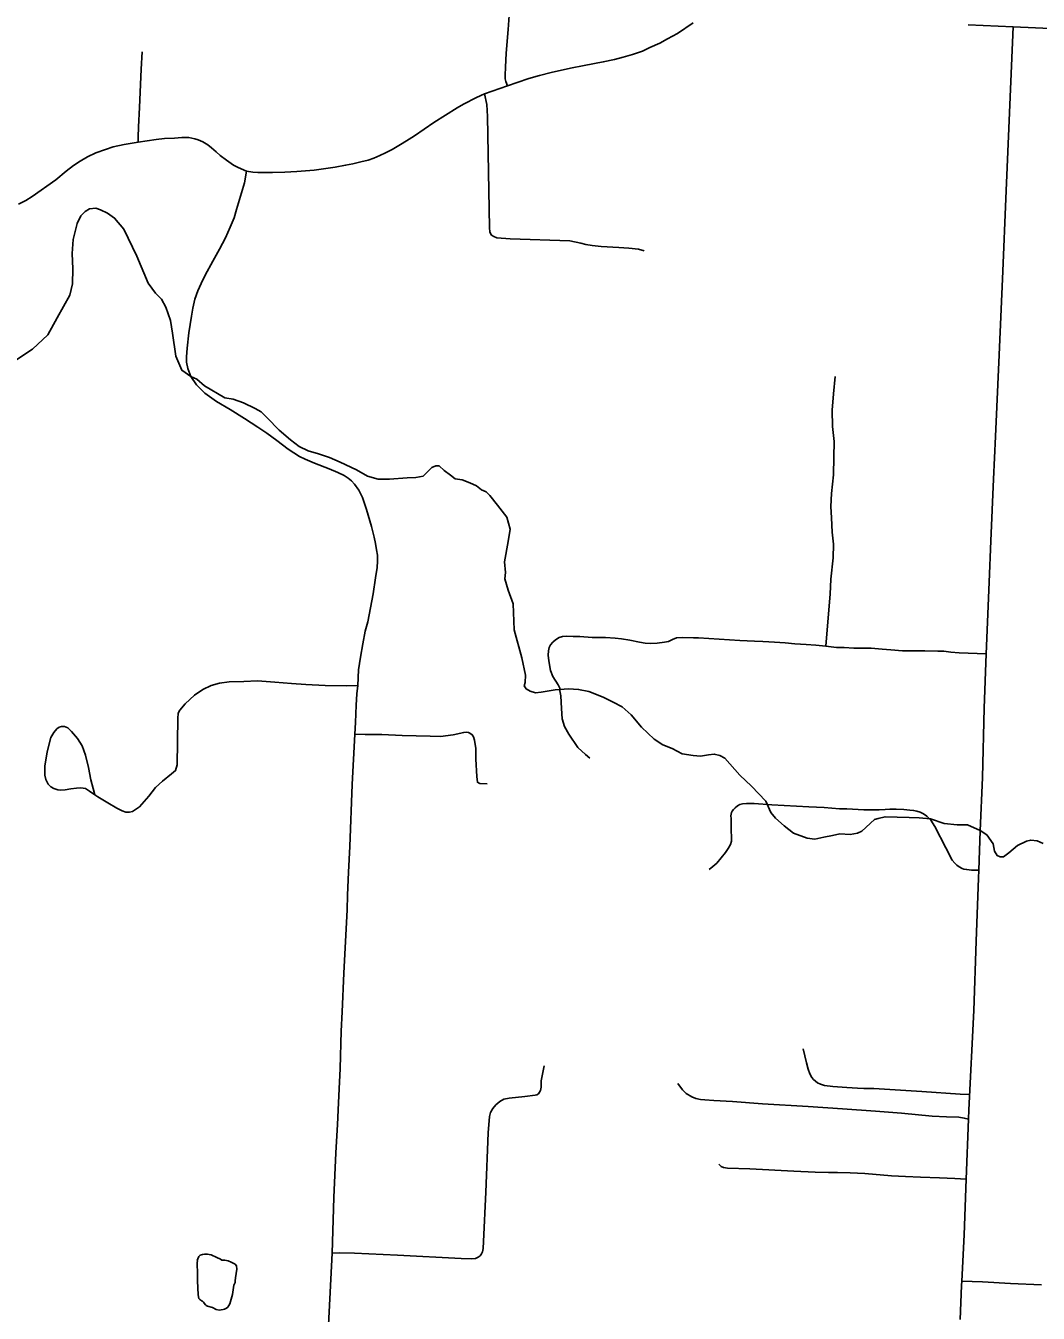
# Model space of a CAD drawing. Extents: x 653372 to 905732, y 627442 to 787275.
# Drawn here: x 680094 to 684356, y 745249 to 750666 of the extents above; entities that cross this region are included whole.
import ezdxf

# ---------------------------------------------------------------- set-up
doc = ezdxf.new("R2010")
doc.units = 0
for name, color, linetype in [('33', 7, 'Continuous'), ('34', 7, 'Continuous'), ('35', 7, 'Continuous')]:
    doc.layers.add(name, color=color, linetype=linetype)

msp = doc.modelspace()

# ---------------------------------------------------------------- linework, layer by layer
at = {"layer": '33'}
for points in [[(682121.7, 750413.2), (682114.4, 750430.9), (682111.8, 750441.8), (682111.6, 750458.4), (682113.3, 750491.5), (682116.5, 750549.9), (682124.6, 750649.9), (682137.9, 750828.4), (682149, 750935.9), (682150.2, 750942.9), (682155.1, 750955.7), (682159, 750961), (682168, 750967.8), (682187.2, 750979), (682205.8, 750984.7), (682227.8, 750992.4), (682253, 750997.1)], [(682903.5, 750677.9), (682837.3, 750632.6), (682796.1, 750610.5), (682763.4, 750591.9), (682721.8, 750573.6), (682689.9, 750559.3), (682647.5, 750544.8), (682609, 750533.1), (682572, 750523.3), (682525, 750513.7), (682444.9, 750498.9), (682387.1, 750487.3), (682306.5, 750469.7), (682257, 750456.4), (682212.2, 750443.4), (682162.6, 750427.3), (682121.7, 750413.2), (682025.8, 750378.9)], [(684438, 750653.3), (684250.7, 750661.7), (684061.1, 750669.8)], [(684250.7, 750661.7), (684220.3, 749939), (684206.6, 749632.9), (684191.5, 749280.8), (684176, 748938.1), (684168.3, 748757.9), (684156.7, 748498.1), (684149.3, 748324.1), (684137.2, 748022.8), (684128.9, 747794.5), (684121, 747503.5)], [(680567.9, 750176.6), (680566.8, 750196.9), (680568.4, 750239.8), (680572.4, 750321.8), (680580.5, 750483.4), (680583.8, 750556.3)], [(682025.8, 750378.9), (681991.1, 750364.2), (681936.9, 750336.3), (681909.7, 750320.4), (681812.5, 750258.9), (681730.7, 750203.2), (681696.7, 750181.3), (681671, 750166.3), (681636.2, 750145), (681609.1, 750131), (681584.4, 750119.4), (681558.8, 750108.7), (681535.2, 750100.8), (681504.5, 750092.7), (681470.8, 750084.6), (681440.6, 750078.8), (681397.2, 750071.1), (681307.7, 750058.5), (681235, 750052.1), (681185.4, 750049.3), (681132.9, 750048.5), (681097.6, 750047.7), (681071.6, 750048.5), (681049.8, 750050.1), (681022.8, 750053.4), (680988.3, 750070), (680968.1, 750079.7), (680939.6, 750099.6), (680913.1, 750120.5), (680895.9, 750135.8), (680875.9, 750152.1), (680860.5, 750165), (680839.9, 750177.1), (680819.9, 750185.8), (680805.7, 750190.5), (680792.9, 750193.2), (680781.1, 750195), (680764.4, 750195.5), (680750.6, 750195), (680720, 750193.5), (680678.4, 750191), (680643, 750186.8), (680567.9, 750176.6), (680508.2, 750165.6), (680462.1, 750156), (680429.8, 750145.6), (680389.3, 750130.6), (680353.5, 750114), (680323.5, 750096.3), (680295.7, 750077.1), (680264.5, 750054.2), (680220.5, 750017.3), (680121.6, 749947.8), (680095.1, 749930.9), (680064.1, 749915.2)], [(682025.8, 750378.9), (682034.8, 750334.6), (682037.3, 750284.5), (682046.3, 749817), (682047.3, 749798), (682054.3, 749784.7), (682064.1, 749778.4), (682077, 749774), (682132.9, 749769.4), (682384.6, 749760.8), (682430.4, 749750.9), (682452.2, 749745.8), (682479.1, 749741), (682515.9, 749736.9), (682591.2, 749732.1), (682632.6, 749730.3), (682673, 749726.1), (682697.8, 749718.4)], [(681246.2, 748853.6), (681198.2, 748884.4), (681151.5, 748920.6), (681109.5, 748951.9), (681070.6, 748977.3), (681015, 749013.8), (680954.6, 749050.5), (680896.5, 749084.6), (680847.4, 749120.1), (680812.8, 749154.4), (680788.8, 749190.7), (680776, 749224.3), (680770.3, 749250.4), (680771, 749272.3), (680773.7, 749308.6), (680780.5, 749373.2), (680792.3, 749444.4), (680797.4, 749477.4), (680806.6, 749516), (680819, 749550.5), (680832.9, 749581.7), (680850.1, 749616), (680881.8, 749675), (680910.1, 749725.2), (680935, 749773), (680955, 749818.6), (680971.5, 749857.8), (680980.7, 749893.1), (681014.8, 750004.2), (681022.8, 750053.4)], [(681368.4, 745199.7), (681383.8, 745501.6), (681391.5, 745735.8), (681399.8, 745924.2), (681406, 746042.3), (681410.8, 746133.4), (681413.7, 746192.6), (681417.2, 746278.9), (681421.9, 746435.1), (681426.1, 746516.7), (681433.2, 746679.9), (681446.6, 746946.6), (681449.1, 747007.3), (681453.4, 747105), (681457.9, 747212.2), (681468.5, 747473.2), (681478.8, 747684.9), (681481.8, 747734.2), (681485, 747807.2), (681488.1, 747854.8), (681491.5, 747889.3), (681495.3, 747955.3), (681503, 748009), (681513.1, 748064.8), (681523.4, 748118.5), (681534.7, 748158.4), (681556.3, 748275.9), (681567, 748343), (681573.7, 748385.8), (681575.2, 748412.6), (681575.2, 748438.1), (681571.2, 748461), (681566.7, 748488), (681560.7, 748513.7), (681549.4, 748559), (681528.7, 748630.1), (681511.4, 748681.3), (681496.2, 748711.2), (681478.6, 748737.2), (681465.9, 748751.1), (681450.8, 748762.9), (681434.3, 748772.8), (681407.9, 748785.7), (681370.8, 748801.6), (681309.1, 748824.9), (681270.1, 748842.9), (681246.2, 748853.6)], [(684121, 747503.5), (684111.8, 747278.4), (684105.8, 747112.7), (684105.1, 747079.8), (684094.5, 746814.7), (684084.3, 746522.5), (684064.2, 746105), (684062.4, 746065.8), (684052.4, 745812.8), (684043.9, 745578.4), (684034.5, 745383.4), (684033.2, 745364.9), (684027.5, 745221.8)], [(684067.3, 746169.5), (684027.6, 746170.1), (683866, 746181.2), (683663.7, 746194.9), (683644.2, 746194), (683621.3, 746193.8), (683595.6, 746196), (683550.4, 746198.7), (683491, 746203.4), (683456.8, 746207.3), (683439.4, 746212.1), (683427.2, 746218.2), (683417.8, 746224.6), (683410.4, 746232), (683402.6, 746241.3), (683394, 746256.3), (683387.5, 746276.1), (683381.1, 746303), (683367.1, 746361.5)], [(684370.1, 745367.9), (684239.1, 745373.8), (684120.8, 745380.8), (684034.5, 745383.4)]]:
    msp.add_lwpolyline(points, dxfattribs=at)
at = {"layer": '34'}
for points in [[(683462.2, 748054.9), (683470.1, 748157.8), (683480.5, 748274.3), (683482.4, 748337.2), (683492.7, 748427.5), (683493.7, 748484.2), (683489, 748534.8), (683486, 748595.4), (683483.3, 748642.5), (683486.3, 748697.1), (683494.2, 748775.7), (683495.7, 748850.3), (683496.4, 748916.9), (683490.6, 748979.3), (683488.6, 749048.5), (683494.1, 749116.8), (683501.8, 749189.9)], [(682800.1, 748074.6), (682782.5, 748071.6), (682752, 748067.4), (682724.2, 748067.3), (682701.5, 748068.4), (682677.3, 748072.7), (682636.6, 748080.5), (682601.8, 748086.1), (682575.6, 748088.9), (682534.7, 748091.2), (682478.1, 748092.4), (682426.6, 748095.9), (682398, 748095.8), (682370.7, 748097.1), (682353, 748096.1), (682339.2, 748091.5), (682323.7, 748082.3), (682313.3, 748072), (682303.3, 748061.2), (682297.4, 748049.2), (682294.5, 748035.6), (682292.9, 748018), (682295.7, 747993.1), (682303.1, 747952.9), (682312.5, 747928.3), (682334.7, 747892.7), (682342.9, 747878.3), (682343, 747867.1), (682347, 747846.1), (682348.9, 747792.9), (682351.6, 747749.3), (682361.8, 747717.6), (682380.1, 747685.7), (682418.3, 747628.9), (682450.4, 747599.6), (682468.6, 747584.3)], [(684137.2, 748022.8), (684022.6, 748026.7), (683988.3, 748030.3), (683959.1, 748033.7), (683932.8, 748034), (683878.2, 748035.6), (683840.7, 748035.7), (683815.1, 748036), (683784.2, 748035.9), (683735.3, 748040.4), (683698.4, 748043.1), (683652.5, 748046.5), (683623.7, 748046.8), (683580.4, 748047.1), (683538.5, 748049.4), (683506.7, 748050.3), (683462.2, 748054.9), (683420.4, 748059.5), (683379.5, 748062.3), (683331.6, 748065.7), (683291.4, 748069.5), (683245.4, 748072.4), (683222.7, 748073.5), (683196.4, 748074.8), (683161.6, 748075.9), (683100.5, 748079.7), (682926.5, 748090.5), (682904.5, 748091), (682857.3, 748092.1), (682833.4, 748090.3), (682816, 748083.7), (682800.1, 748074.6)], [(681491.5, 747889.3), (681444.5, 747888.7), (681354.6, 747890.3), (681272.6, 747893.9), (681212.4, 747897.9), (681143, 747904.6), (681069.1, 747909.1), (681012.1, 747907.4), (680950.5, 747904.7), (680910.4, 747900.2), (680874.8, 747889.8), (680839, 747872.7), (680805.2, 747849.8), (680765.4, 747812.2), (680742.9, 747786.6), (680735.7, 747773.2), (680735.1, 747751.5), (680731.5, 747555.6), (680723.9, 747531.9), (680707.6, 747518.7), (680670.1, 747486.8), (680640.9, 747461.4), (680612.7, 747424.7), (680572.6, 747379.1), (680556.9, 747367.6), (680543, 747359.5), (680531.5, 747357.6), (680516.1, 747356.9), (680499.7, 747362.5), (680477.3, 747373.4), (680439.8, 747396.2), (680397.8, 747421.4), (680384.9, 747429.8)], [(680384.9, 747429.8), (680362.3, 747445.9), (680345.5, 747456), (680335.9, 747458.6), (680322.8, 747459), (680308.5, 747458.3), (680284.5, 747455), (680260.4, 747451.2), (680241.6, 747448.9), (680229.1, 747450.4), (680212.2, 747456.6), (680200.4, 747463.2), (680188.8, 747475), (680178.5, 747494.1), (680175.1, 747512.5), (680175.1, 747551.2), (680184.9, 747610.2), (680199.8, 747670.7), (680211.8, 747692.6), (680225.4, 747707), (680234.7, 747714.1), (680244.5, 747717.8), (680257, 747716.9), (680271.1, 747711.3), (680286.6, 747696.6), (680311.4, 747667.4), (680331.5, 747635.4), (680346.3, 747596.2), (680358.4, 747544.6), (680368.2, 747493.5), (680378, 747456.2), (680384.9, 747429.8)], [(681478.8, 747684.9), (681522.7, 747684.4), (681592.5, 747683.2), (681678, 747678.9), (681796.4, 747676.2), (681840.5, 747675.8), (681893.8, 747683), (681938.2, 747692.3), (681948.1, 747693), (681957.4, 747692.3), (681963.9, 747689.7), (681973.9, 747682.7), (681979, 747673.8), (681982.5, 747659.6), (681988.1, 747624.9), (681988.5, 747579.4), (681993.4, 747507.2), (681995.3, 747482.9), (681999.6, 747480.1), (682005.8, 747477.7), (682035.8, 747476.8)], [(684105.8, 747112.7), (684075.8, 747113), (684054.8, 747115.2), (684042.7, 747117.7), (684035.4, 747120.6), (684023.5, 747126.7), (684013.2, 747133.9), (684005, 747142), (683993.8, 747154.5), (683966.9, 747207), (683920.6, 747296.9), (683904.5, 747323.8), (683887.1, 747339.6), (683873.1, 747349.5), (683858.6, 747357.3), (683845.6, 747361.4), (683831.4, 747364.4), (683815.1, 747366), (683790.5, 747368.8), (683758.3, 747369.8), (683730.9, 747369), (683711.6, 747368.3), (683686.3, 747366.9), (683662.9, 747367.4), (683621.8, 747367.3), (683550.7, 747370.8), (683519.6, 747371.4), (683454.8, 747376), (683390.9, 747379.5), (683235, 747387.4), (683160.4, 747393), (683127.6, 747393.5), (683111.7, 747392.1), (683100.3, 747389), (683089.6, 747383), (683080.7, 747375.9), (683073.3, 747367.7), (683068.4, 747360.7), (683065.6, 747355.3), (683063.5, 747349), (683062.5, 747341.7), (683063.5, 747330.6), (683063.4, 747281.7), (683065.3, 747250), (683064.6, 747235.3), (683061.3, 747221.1), (683051, 747203.8), (683039.2, 747187), (683002.8, 747142.2), (682986, 747129), (682970.4, 747116.3)], [(681383.8, 745501.6), (681413.3, 745502.3), (681477.6, 745502.2), (681659.2, 745493.6), (681927.1, 745479.4), (681972.5, 745478.1), (681986.8, 745479.5), (681998.1, 745484.1), (682006.3, 745490.6), (682013.3, 745498.5), (682016.7, 745507.7), (682019, 745521.2), (682021.1, 745550), (682031, 745758.4), (682040.4, 746008.3), (682045.6, 746077.2), (682051, 746093.1), (682060.2, 746110.1), (682073.6, 746125.2), (682090.1, 746139.5), (682107.1, 746149.5), (682128.9, 746153.2), (682194.6, 746160.5), (682238.1, 746166), (682245.6, 746167.7), (682251.9, 746171.8), (682257, 746178.5), (682260.9, 746185.8), (682263.9, 746200.5), (682263.4, 746227.1), (682275.8, 746290.4)], [(682838.5, 746216), (682858.6, 746188.2), (682873.4, 746173), (682897.3, 746159.4), (682914.3, 746152.7), (682934.6, 746148.7), (682952.2, 746146.3), (682991.2, 746143.7), (683068.7, 746139), (683195.2, 746130.4), (683387.3, 746118.5), (683532.8, 746109.3), (683671.1, 746099), (683780, 746090.5), (683909.8, 746078), (683969.3, 746075.7), (684021.7, 746073.7), (684044.4, 746070.1), (684062.4, 746065.8)], [(683012.1, 745875.7), (683021.3, 745865.9), (683030.7, 745861.8), (683048.3, 745858.9), (683141.6, 745856.1), (683327.1, 745847.2), (683417.1, 745842.6), (683472.8, 745841.4), (683511.4, 745840.7), (683564.7, 745840), (683626.6, 745836.7), (683738.2, 745827.2), (683797.4, 745823.5), (683860.2, 745821.2), (683940.7, 745817.8), (684005.4, 745815.4), (684052.4, 745812.8)]]:
    msp.add_lwpolyline(points, dxfattribs=at)
at = {"layer": '35'}
for points in [[(680788.5, 749189.5), (680751.3, 749216.4), (680726.2, 749275.5), (680711.6, 749371.7), (680703.9, 749425.7), (680683.4, 749482.4), (680665.7, 749515.6), (680640.8, 749540.9), (680609.3, 749582.7), (680562.5, 749696.3), (680507.6, 749810.1), (680468.1, 749856.8), (680438.4, 749877.6), (680409.6, 749891.3), (680389.9, 749897.7), (680363, 749895), (680344, 749883.9), (680325.9, 749865.8), (680310.9, 749833.5), (680293.7, 749766.3), (680289.6, 749708), (680292.4, 749643.7), (680290.5, 749580.6), (680279.7, 749531.9), (680226.6, 749436.5), (680187.1, 749365.3), (680122.2, 749305.3), (680044.7, 749252.8)], [(682192.6, 747888.9), (682196.5, 747902.8), (682198.2, 747933.3), (682182.1, 748006.6), (682150.8, 748124.5), (682145.3, 748233.8), (682125.2, 748291.2), (682110.9, 748338.7), (682113.5, 748365.2), (682109.6, 748409.8), (682125.3, 748495.8), (682132.9, 748547.9), (682118.7, 748598.1), (682079.7, 748649), (682047.7, 748689.3), (682032.5, 748704.6), (682012.7, 748713), (681991.4, 748730.2), (681962.9, 748742.4), (681931.9, 748754.7), (681902.4, 748760), (681882.8, 748775.4), (681855.4, 748794.5), (681834.2, 748813.5), (681820.3, 748814.8), (681803.5, 748807.5), (681784.5, 748787.9), (681766.6, 748770.2), (681735.9, 748765), (681700.3, 748763.4), (681625.1, 748757.8), (681577.1, 748758.4), (681532.1, 748771.1), (681486.6, 748796.9), (681418.1, 748829), (681372.5, 748849.4), (681326.6, 748864.7), (681283.5, 748877.2), (681244.8, 748895.8), (681208, 748923.1), (681161.3, 748964.7), (681110.5, 749015.9), (681084.6, 749040.8), (681060.6, 749055.5), (681011.2, 749079.1), (680968, 749094.3), (680932.4, 749099.8), (680846.2, 749150.4), (680813.9, 749178.4), (680788.5, 749189.5)], [(684111.3, 747279.9), (684057.7, 747303.4), (684015, 747303.9), (683960.2, 747309), (683902.3, 747329.1), (683855.3, 747333.1), (683812.6, 747335.2), (683711.6, 747337.9), (683682.7, 747331), (683666.6, 747326.6), (683613.6, 747276.7), (683595.4, 747268), (683563.7, 747263.6), (683520.6, 747265.4), (683490.3, 747259.5), (683453.1, 747251.4), (683415.5, 747243.3), (683383.5, 747248.1), (683325.4, 747268.8), (683287, 747299.1), (683250.5, 747332.3), (683230.9, 747356.2), (683209.3, 747403.1), (683148.4, 747466.9), (683100, 747512.9), (683037, 747583.7), (683015.5, 747595.7), (682992.1, 747601.6), (682967.6, 747598), (682934.3, 747592.9), (682903, 747595.6), (682856.9, 747603.1), (682815.7, 747624.4), (682776, 747640.4), (682739.7, 747664.7), (682686.2, 747715.2), (682642.4, 747766.3), (682605, 747799.7), (682566.3, 747819.2), (682525.1, 747840.5), (682463.8, 747864.2), (682421.3, 747873.3), (682379.5, 747875.4), (682322.9, 747871.9), (682263.3, 747862.3), (682240.5, 747859.5), (682218, 747865.4), (682200.9, 747875.6), (682192.6, 747888.9)], [(684111.3, 747279.9), (684139.1, 747261.8), (684167, 747223.2), (684172.4, 747193.2), (684182.8, 747174), (684195.2, 747168.9), (684210.1, 747168.5), (684232.7, 747185.9), (684268.9, 747216.2), (684306.4, 747235.5), (684324.6, 747239.7), (684351.3, 747235.8), (684376.1, 747224.8)], [(680817.5, 745384.8), (680816.8, 745412.2), (680816.4, 745462.4), (680816.6, 745469.6), (680815.9, 745471.1), (680818, 745477.1), (680823.2, 745486.9), (680828, 745492.4), (680837.6, 745496.3), (680846.7, 745497.2), (680858.5, 745497.6), (680875.1, 745494.4), (680898.3, 745483.8), (680913.7, 745476.2), (680920, 745472.2), (680932.5, 745471.8), (680945.8, 745469.9), (680959.2, 745463.8), (680975.3, 745455.3), (680981.5, 745447.9), (680982.7, 745434.6), (680977.8, 745398.3), (680975.1, 745385.4), (680975.3, 745377.8), (680970.8, 745367.3)], [(680970.8, 745367.3), (680964.3, 745328), (680953.2, 745288.8), (680944.8, 745273.9), (680939.7, 745269.9), (680930.9, 745266.3), (680924.8, 745263.9), (680908.4, 745262.1), (680895.2, 745265.1), (680880.2, 745272.8), (680859.5, 745279.1), (680853.1, 745281.6), (680850.2, 745284.7), (680845.9, 745291.7), (680841.8, 745296), (680838.1, 745299.1), (680834.4, 745300.8), (680831, 745303.2), (680826.9, 745307.1), (680822.9, 745311), (680820.3, 745325.9), (680817.5, 745384.8)]]:
    msp.add_lwpolyline(points, dxfattribs=at)

doc.saveas('drawing.dxf')
